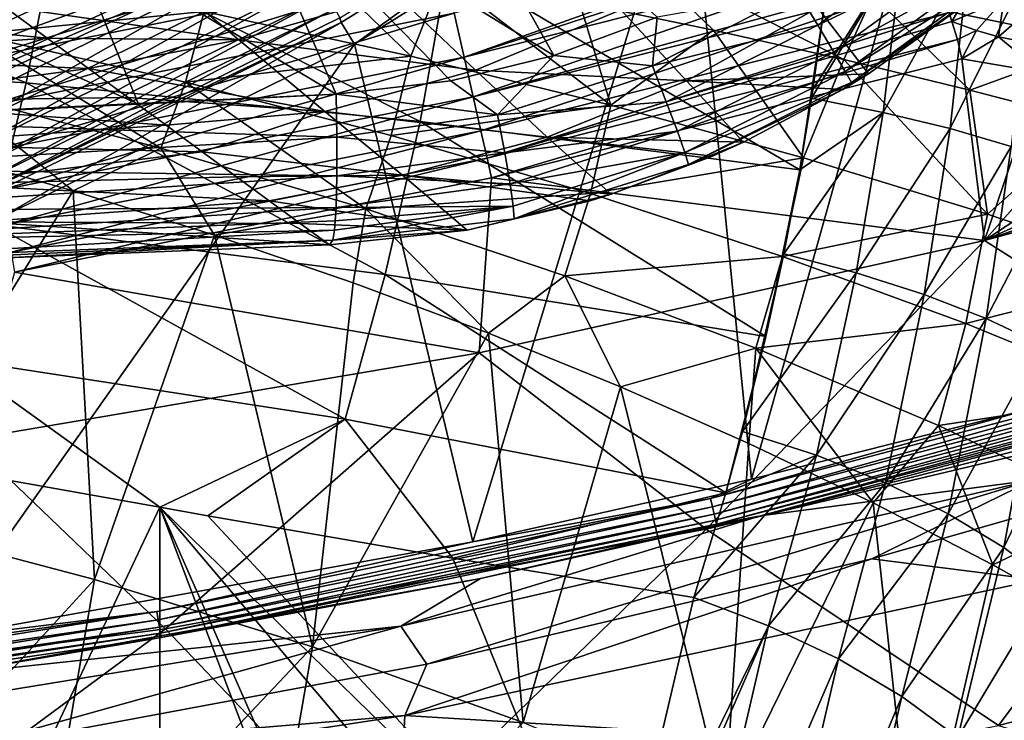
# Model space of a CAD drawing. Header units: metres. Extents: x -25 to 25, y -125 to 22.
# Tile 496 of 552: x 8.25 to 13.49, y -21.68 to -17.95. Entities that reach past the tile are written whole.
import ezdxf

# ---------------------------------------------------------------- set-up
doc = ezdxf.new("R2010")
doc.units = ezdxf.units.M
doc.layers.add('solid_500465_01', color=7, linetype='CONTINUOUS')

msp = doc.modelspace()

# ---------------------------------------------------------------- linework, layer by layer
at = {"layer": 'solid_500465_01'}
for points in [[(13.666541, -20.008802), (13.467754, -15.685903), (14.98347, -14.245853)], [(12.14794, -20.391457), (11.809398, -16.970243), (13.467754, -15.685903)], [(13.666541, -20.008802), (12.14794, -20.391457), (13.467754, -15.685903)], [(11.095904, -18.137106, 92.647247), (10.250045, -16.625164, 93.004944), (9.390671, -17.08963, 92.993004)], [(11.095904, -18.137106, 92.647247), (11.646323, -17.932959, 92.631004), (10.250045, -16.625164, 93.004944)], [(9.955542, -17.936449, 1.664162), (11.730084, -16.861017, 1.543578), (9.963233, -17.961702, 1.543579)], [(9.963233, -17.961702, 1.543579), (11.730084, -16.861017, 1.543578), (10.034176, -18.076002)], [(11.730084, -16.861017, 1.543578), (11.809398, -16.970243), (10.034176, -18.076002)], [(10.664488, -20.726582), (10.034176, -18.076002), (11.809398, -16.970243)], [(12.14794, -20.391457), (10.664488, -20.726582), (11.809398, -16.970243)], [(9.93692, -18.343201, 92.704605), (9.390671, -17.08963, 92.993004), (8.514857, -17.49192, 92.975342)], [(10.546603, -18.271706, 92.670227), (11.095904, -18.137106, 92.647247), (9.390671, -17.08963, 92.993004)], [(9.93692, -18.343201, 92.704605), (10.546603, -18.271706, 92.670227), (9.390671, -17.08963, 92.993004)], [(7.075302, -17.757668, 1.526915), (7.210534, -18.097075, 1.245427), (9.124903, -17.211393, 1.245427)], [(9.124903, -17.211393, 1.245427), (7.210534, -18.097075, 1.245427), (9.256037, -17.458736, 0.878896)], [(13.021094, -17.288553, 3.594597), (10.564744, -17.911716, 3.593416), (10.617961, -18.145771, 3.707437)], [(13.041815, -17.356123, 3.623017), (13.021094, -17.288553, 3.594597), (10.617961, -18.145771, 3.707437)], [(13.089853, -17.521032, 3.710729), (13.041815, -17.356123, 3.623017), (10.617961, -18.145771, 3.707437)], [(6.231152, -17.426619, 38.050171), (8.287222, -18.282921, 37.904758), (6.093502, -18.151966, 38.229694)], [(6.231152, -17.426619, 38.050171), (8.438608, -17.501482, 37.710564), (8.287222, -18.282921, 37.904758)], [(8.029331, -18.155247, 3.52325), (10.448029, -17.403688, 3.5), (7.98572, -17.895952, 3.5)], [(10.507901, -17.661716, 3.523539), (10.448029, -17.403688, 3.5), (8.029331, -18.155247, 3.52325)], [(12.394906, -17.799894, 92.544189), (12.500423, -17.975124, 92.414551), (13.231343, -17.444208, 92.414543)], [(13.231343, -17.444208, 92.414543), (12.500423, -17.975124, 92.414551), (13.341416, -17.570314, 92.239532)], [(7.210534, -18.097075, 1.245427), (7.314156, -18.357147, 0.878896), (9.256037, -17.458736, 0.878896)], [(9.256037, -17.458736, 0.878896), (7.314156, -18.357147, 0.878896), (9.338214, -17.613739, 0.452351)], [(8.883738, -18.396486, 92.764641), (8.514857, -17.49192, 92.975342), (7.631023, -17.833061, 92.952271)], [(8.438608, -17.501482, 37.710564), (10.384234, -18.488764, 37.489296), (8.287222, -18.282921, 37.904758)], [(8.438608, -17.501482, 37.710564), (10.53465, -17.641066, 37.268578), (10.384234, -18.488764, 37.489296)], [(8.883738, -18.396486, 92.764641), (9.93692, -18.343201, 92.704605), (8.514857, -17.49192, 92.975342)], [(-7.893727, -18.421785, 2), (-9.720175, -17.526167, 2), (9.718683, -17.526947, 2)], [(-7.893727, -18.421785, 2), (9.718683, -17.526947, 2), (7.891973, -18.422533, 2)], [(7.951674, -18.529591, 1.984921), (7.891973, -18.422533, 2), (9.718683, -17.526947, 2)], [(9.785483, -17.630064, 1.984921), (7.951674, -18.529591, 1.984921), (9.718683, -17.526947, 2)], [(13.089853, -17.521032, 3.710729), (10.617961, -18.145771, 3.707437), (10.665882, -18.356531, 3.862024)], [(13.132949, -17.680374, 3.824462), (13.089853, -17.521032, 3.710729), (10.665882, -18.356531, 3.862024)], [(12.953852, -17.556881, 36.508915), (12.46797, -18.363058, 36.85635), (12.474938, -18.317513, 36.843365)], [(12.848516, -18.439466, 36.721039), (12.46797, -18.363058, 36.85635), (12.953852, -17.556881, 36.508915)], [(12.953852, -17.556881, 36.508915), (12.474938, -18.317513, 36.843365), (12.542599, -17.825241, 36.718655)], [(12.848516, -18.439466, 36.721039), (12.953852, -17.556881, 36.508915), (13.305266, -17.612268, 36.315796)], [(9.234979, -17.90163, 41.146568), (10.333736, -18.140574, 40.770359), (9.756297, -17.57942, 40.869442)], [(10.333736, -18.140574, 40.770359), (10.502462, -17.712698, 40.589012), (9.756297, -17.57942, 40.869442)], [(11.23287, -17.853809, 40.273373), (11.945698, -18.00242, 39.92321), (11.512686, -17.582598, 40.078739)], [(12.639124, -18.158205, 39.539223), (12.794429, -17.81665, 39.37862), (11.512686, -17.582598, 40.078739)], [(11.945698, -18.00242, 39.92321), (12.639124, -18.158205, 39.539223), (11.512686, -17.582598, 40.078739)], [(12.500423, -17.975124, 92.414551), (12.586287, -18.118813, 92.23954), (13.341416, -17.570314, 92.239532)], [(13.341416, -17.570314, 92.239532), (12.586287, -18.118813, 92.23954), (13.421112, -17.660582, 92.029419)], [(13.205183, -18.525612, 36.535637), (12.848516, -18.439466, 36.721039), (13.305266, -17.612268, 36.315796)], [(13.205183, -18.525612, 36.535637), (13.305266, -17.612268, 36.315796), (13.626641, -17.673664, 36.077457)], [(7.314156, -18.357147, 0.878896), (7.379093, -18.520126, 0.452351), (9.338214, -17.613739, 0.452351)], [(9.338214, -17.613739, 0.452351), (7.379093, -18.520126, 0.452351), (9.365406, -17.666035)], [(7.997059, -18.635353, 1.940286), (7.951674, -18.529591, 1.984921), (9.785483, -17.630064, 1.984921)], [(9.841336, -17.730692, 1.940286), (7.997059, -18.635353, 1.940286), (9.785483, -17.630064, 1.984921)], [(10.507901, -17.661716, 3.523539), (8.029331, -18.155247, 3.52325), (8.072635, -18.406458, 3.592277)], [(10.564744, -17.911716, 3.593416), (10.507901, -17.661716, 3.523539), (8.072635, -18.406458, 3.592277)], [(8.169704, -17.87604, 73.933609), (8.912329, -17.626539, 72.752327), (9.4184, -18.052553, 77.456108)], [(9.4184, -18.052553, 77.456108), (8.912329, -17.626539, 72.752327), (10.255361, -17.810627, 77.432487)], [(10.53465, -17.641066, 37.268578), (12.404694, -18.745909, 36.975346), (10.384234, -18.488764, 37.489296)], [(10.53465, -17.641066, 37.268578), (12.542599, -17.825241, 36.718655), (12.404694, -18.745909, 36.975346)], [(12.586287, -18.118813, 92.23954), (12.64747, -18.222525, 92.029434), (13.421112, -17.660582, 92.029419)], [(13.421112, -17.660582, 92.029419), (12.64747, -18.222525, 92.029434), (13.465764, -17.709711, 91.796532)], [(12.794429, -17.81665, 39.37862), (14.004156, -18.069708, 38.566948), (14.032396, -17.639299, 38.485374)], [(-9.365406, -17.666035), (9.365406, -17.666035), (7.400167, -18.575075)], [(7.379093, -18.520126, 0.452351), (7.400167, -18.575075), (9.365406, -17.666035)], [(8.010458, -18.022453, 41.586926), (9.234979, -17.90163, 41.146568), (8.108262, -17.685461, 41.445904)], [(10.333736, -18.140574, 40.770359), (11.398786, -18.400991, 40.319389), (10.502462, -17.712698, 40.589012)], [(11.398786, -18.400991, 40.319389), (11.23287, -17.853809, 40.273373), (10.502462, -17.712698, 40.589012)], [(13.146518, -17.729963, 3.867107), (13.132949, -17.680374, 3.824462), (10.665882, -18.356531, 3.862024)], [(12.64747, -18.222525, 92.029434), (12.680395, -18.280174, 91.796539), (13.465764, -17.709711, 91.796532)], [(13.465764, -17.709711, 91.796532), (12.680395, -18.280174, 91.796539), (13.35891, -17.810186, 91.554214)], [(13.531088, -18.621168, 36.303986), (13.205183, -18.525612, 36.535637), (13.626641, -17.673664, 36.077457)], [(8.03675, -18.727842, 1.868816), (7.997059, -18.635353, 1.940286), (9.841336, -17.730692, 1.940286)], [(9.890181, -17.818691, 1.868816), (8.03675, -18.727842, 1.868816), (9.841336, -17.730692, 1.940286)], [(13.146518, -17.729963, 3.867107), (10.665882, -18.356531, 3.862024), (10.707004, -18.537388, 4.052326)], [(13.200496, -17.908291, 4.060611), (13.146518, -17.729963, 3.867107), (10.707004, -18.537388, 4.052326)], [(8.068326, -18.801422, 1.774866), (8.03675, -18.727842, 1.868816), (9.890181, -17.818691, 1.868816)], [(9.929038, -17.888699, 1.774866), (8.068326, -18.801422, 1.774866), (9.890181, -17.818691, 1.868816)], [(9.4184, -18.052553, 77.456108), (10.255361, -17.810627, 77.432487), (10.678568, -18.215424, 82.142822)], [(10.678568, -18.215424, 82.142822), (10.255361, -17.810627, 77.432487), (11.452843, -17.894257, 82.124886)], [(12.394906, -17.799894, 92.544189), (11.646323, -17.932959, 92.631004), (11.621011, -18.191786, 92.557281)], [(12.394906, -17.799894, 92.544189), (11.621011, -18.191786, 92.557281), (12.500423, -17.975124, 92.414551)], [(12.771338, -18.233671, 91.554527), (12.501098, -17.882923, 86.831757), (13.35891, -17.810186, 91.554214)], [(12.639124, -18.158205, 39.539223), (13.311325, -18.320837, 39.122108), (12.794429, -17.81665, 39.37862)], [(12.680395, -18.280174, 91.796539), (12.771338, -18.233671, 91.554527), (13.35891, -17.810186, 91.554214)], [(13.311325, -18.320837, 39.122108), (14.004156, -18.069708, 38.566948), (12.794429, -17.81665, 39.37862)], [(13.320962, -17.770884, 3.960326), (13.200496, -17.908291, 4.060611), (13.215494, -17.955456, 4.125758)], [(13.491588, -17.83919, 4.127186), (13.320962, -17.770884, 3.960326), (13.215494, -17.955456, 4.125758)], [(7.903199, -18.442339, 92.806305), (8.883738, -18.396486, 92.764641), (7.631023, -17.833061, 92.952271)], [(11.398786, -18.400991, 40.319389), (11.945698, -18.00242, 39.92321), (11.23287, -17.853809, 40.273373)], [(12.542599, -17.825241, 36.718655), (12.46797, -18.363058, 36.85635), (12.404694, -18.745909, 36.975346)], [(12.542599, -17.825241, 36.718655), (12.474938, -18.317513, 36.843365), (12.46797, -18.363058, 36.85635)], [(13.491588, -17.83919, 4.127186), (13.215494, -17.955456, 4.125758), (13.346791, -18.00395, 4.263137)], [(13.491588, -17.83919, 4.127186), (13.346791, -18.00395, 4.263137), (13.462297, -18.036831, 4.416504)], [(13.491588, -17.83919, 4.127186), (13.462297, -18.036831, 4.416504), (13.640917, -17.883337, 4.320507)], [(6.698013, -17.876217, 72.820015), (8.169704, -17.87604, 73.933609), (8.398801, -18.044016, 75.895142)], [(7.005853, -18.138111, 75.946304), (6.698013, -17.876217, 72.820015), (8.398801, -18.044016, 75.895142)], [(8.010458, -18.022453, 41.586926), (9.134405, -18.278202, 41.306374), (9.234979, -17.90163, 41.146568)], [(8.089862, -18.851608, 1.664162), (8.068326, -18.801422, 1.774866), (9.929038, -17.888699, 1.774866)], [(10.564744, -17.911716, 3.593416), (8.072635, -18.406458, 3.592277), (8.113211, -18.641844, 3.704942)], [(9.955542, -17.936449, 1.664162), (8.089862, -18.851608, 1.664162), (9.929038, -17.888699, 1.774866)], [(10.617961, -18.145771, 3.707437), (10.564744, -17.911716, 3.593416), (8.113211, -18.641844, 3.704942)], [(8.398801, -18.044016, 75.895142), (8.169704, -17.87604, 73.933609), (9.4184, -18.052553, 77.456108)], [(9.134405, -18.278202, 41.306374), (10.333736, -18.140574, 40.770359), (9.234979, -17.90163, 41.146568)], [(10.678568, -18.215424, 82.142822), (11.452843, -17.894257, 82.124886), (11.80159, -18.272028, 86.841927)], [(13.200496, -17.908291, 4.060611), (10.707004, -18.537388, 4.052326), (10.740035, -18.682659, 4.272369)], [(13.215494, -17.955456, 4.125758), (13.200496, -17.908291, 4.060611), (10.740035, -18.682659, 4.272369)], [(11.80159, -18.272028, 86.841927), (11.452843, -17.894257, 82.124886), (12.501098, -17.882923, 86.831757)], [(11.80159, -18.272028, 86.841927), (12.501098, -17.882923, 86.831757), (12.771338, -18.233671, 91.554527)], [(13.640917, -17.883337, 4.320507), (13.462297, -18.036831, 4.416504), (14.106665, -18.165161, 5.301871)], [(9.955542, -17.936449, 1.664162), (9.963233, -17.961702, 1.543579), (8.089862, -18.851608, 1.664162)], [(8.089862, -18.851608, 1.664162), (9.963233, -17.961702, 1.543579), (8.093546, -18.878117, 1.543579)], [(8.093546, -18.878117, 1.543579), (9.963233, -17.961702, 1.543579), (8.152022, -18.999933)], [(9.963233, -17.961702, 1.543579), (10.034176, -18.076002), (8.152022, -18.999933)], [(13.244318, -18.050606, 4.284405), (13.215494, -17.955456, 4.125758), (10.740035, -18.682659, 4.272369)], [(11.621011, -18.191786, 92.557281), (11.646323, -17.932959, 92.631004), (11.095904, -18.137106, 92.647247)], [(11.621011, -18.191786, 92.557281), (11.694647, -18.382629, 92.42765), (12.500423, -17.975124, 92.414551)], [(12.500423, -17.975124, 92.414551), (11.694647, -18.382629, 92.42765), (12.586287, -18.118813, 92.23954)], [(13.346791, -18.00395, 4.263137), (13.215494, -17.955456, 4.125758), (13.244318, -18.050606, 4.284405)], [(7.8814, -18.337696, 41.754547), (9.002628, -18.629307, 41.496571), (8.010458, -18.022453, 41.586926)], [(9.002628, -18.629307, 41.496571), (9.134405, -18.278202, 41.306374), (8.010458, -18.022453, 41.586926)], [(11.398786, -18.400991, 40.319389), (12.424376, -18.681593, 39.795757), (11.945698, -18.00242, 39.92321)], [(12.424376, -18.681593, 39.795757), (12.639124, -18.158205, 39.539223), (11.945698, -18.00242, 39.92321)], [(13.346791, -18.00395, 4.263137), (13.244318, -18.050606, 4.284405), (13.26793, -18.153709, 4.528724)], [(13.346791, -18.00395, 4.263137), (13.26793, -18.153709, 4.528724), (13.462297, -18.036831, 4.416504)], [(7.005853, -18.138111, 75.946304), (8.398801, -18.044016, 75.895142), (8.618743, -18.205307, 77.859306)], [(7.802707, -21.241758), (8.152022, -18.999933), (10.034176, -18.076002)], [(10.664488, -20.726582), (7.802707, -21.241758), (10.034176, -18.076002)], [(8.618743, -18.205307, 77.859306), (8.398801, -18.044016, 75.895142), (9.4184, -18.052553, 77.456108)], [(8.618743, -18.205307, 77.859306), (9.4184, -18.052553, 77.456108), (9.877207, -18.435429, 82.169884)], [(9.877207, -18.435429, 82.169884), (9.4184, -18.052553, 77.456108), (10.678568, -18.215424, 82.142822)], [(13.244318, -18.050606, 4.284405), (10.740035, -18.682659, 4.272369), (10.763881, -18.788044, 4.515814)], [(13.244318, -18.050606, 4.284405), (10.763881, -18.788044, 4.515814), (13.26793, -18.153709, 4.528724)], [(13.462297, -18.036831, 4.416504), (13.26793, -18.153709, 4.528724), (13.691141, -18.227158, 5.083609)], [(13.311325, -18.320837, 39.122108), (13.960475, -18.489985, 38.672558), (14.004156, -18.069708, 38.566948)], [(14.106665, -18.165161, 5.301871), (13.462297, -18.036831, 4.416504), (13.691141, -18.227158, 5.083609)], [(10.795757, -18.45339, 92.584641), (11.095904, -18.137106, 92.647247), (10.546603, -18.271706, 92.670227)], [(11.621011, -18.191786, 92.557281), (11.095904, -18.137106, 92.647247), (10.795757, -18.45339, 92.584641)], [(11.694647, -18.382629, 92.42765), (11.753295, -18.539442, 92.252678), (12.586287, -18.118813, 92.23954)], [(12.586287, -18.118813, 92.23954), (11.753295, -18.539442, 92.252678), (12.64747, -18.222525, 92.029434)], [(6.093502, -18.151966, 38.229694), (8.287222, -18.282921, 37.904758), (8.106488, -19.035564, 38.171654)], [(7.29407, -18.382374, 79.072792), (7.005853, -18.138111, 75.946304), (8.618743, -18.205307, 77.859306)], [(10.617961, -18.145771, 3.707437), (8.113211, -18.641844, 3.704942), (8.149801, -18.854111, 3.857751)], [(10.665882, -18.356531, 3.862024), (10.617961, -18.145771, 3.707437), (8.149801, -18.854111, 3.857751)], [(9.134405, -18.278202, 41.306374), (10.230065, -18.561728, 40.950592), (10.333736, -18.140574, 40.770359)], [(10.230065, -18.561728, 40.950592), (11.398786, -18.400991, 40.319389), (10.333736, -18.140574, 40.770359)], [(13.389033, -19.122417, 7.114629), (13.26793, -18.153709, 4.528724), (10.763881, -18.788044, 4.515814)], [(12.424376, -18.681593, 39.795757), (13.40476, -18.981079, 39.201572), (12.639124, -18.158205, 39.539223)], [(13.40476, -18.981079, 39.201572), (13.311325, -18.320837, 39.122108), (12.639124, -18.158205, 39.539223)], [(13.389033, -19.122417, 7.114629), (13.691141, -18.227158, 5.083609), (13.26793, -18.153709, 4.528724)], [(7.29407, -18.382374, 79.072792), (8.618743, -18.205307, 77.859306), (8.829491, -18.359871, 79.825745)], [(8.829491, -18.359871, 79.825745), (8.618743, -18.205307, 77.859306), (9.877207, -18.435429, 82.169884)], [(9.877207, -18.435429, 82.169884), (10.678568, -18.215424, 82.142822), (11.060419, -18.571959, 86.862137)], [(11.060419, -18.571959, 86.862137), (10.678568, -18.215424, 82.142822), (11.80159, -18.272028, 86.841927)], [(11.621011, -18.191786, 92.557281), (10.795757, -18.45339, 92.584641), (11.694647, -18.382629, 92.42765)], [(11.753295, -18.539442, 92.252678), (11.793529, -18.653023, 92.042618), (12.64747, -18.222525, 92.029434)], [(12.64747, -18.222525, 92.029434), (11.793529, -18.653023, 92.042618), (12.680395, -18.280174, 91.796539)], [(11.80159, -18.272028, 86.841927), (12.771338, -18.233671, 91.554527), (12.635, -18.317499, 91.556038)], [(12.680395, -18.280174, 91.796539), (12.635, -18.317499, 91.556038), (12.771338, -18.233671, 91.554527)], [(13.389033, -19.122417, 7.114629), (14.125051, -18.289841, 5.605937), (13.691141, -18.227158, 5.083609)], [(8.287222, -18.282921, 37.904758), (10.198607, -19.302, 37.789131), (8.106488, -19.035564, 38.171654)], [(8.287222, -18.282921, 37.904758), (10.384234, -18.488764, 37.489296), (10.198607, -19.302, 37.789131)], [(9.002628, -18.629307, 41.496571), (10.095253, -18.953852, 41.165436), (9.134405, -18.278202, 41.306374)], [(10.095253, -18.953852, 41.165436), (10.230065, -18.561728, 40.950592), (9.134405, -18.278202, 41.306374)], [(10.795757, -18.45339, 92.584641), (10.546603, -18.271706, 92.670227), (9.93692, -18.343201, 92.704605)], [(11.060419, -18.571959, 86.862137), (11.80159, -18.272028, 86.841927), (12.105595, -18.598639, 91.566032)], [(11.793529, -18.653023, 92.042618), (11.813, -18.716705, 91.809784), (12.680395, -18.280174, 91.796539)], [(12.105595, -18.598639, 91.566032), (11.80159, -18.272028, 86.841927), (12.635, -18.317499, 91.556038)], [(12.680395, -18.280174, 91.796539), (11.813, -18.716705, 91.809784), (12.635, -18.317499, 91.556038)], [(13.389033, -19.122417, 7.114629), (14.569539, -18.339949, 6.096173), (14.125051, -18.289841, 5.605937)], [(7.077422, -18.477333, 92.830856), (9.93692, -18.343201, 92.704605), (7.903199, -18.442339, 92.806305)], [(9.941315, -18.571903, 92.628853), (9.93692, -18.343201, 92.704605), (7.077422, -18.477333, 92.830856)], [(7.77243, -18.640398, 41.936615), (8.537226, -18.857843, 41.783993), (7.8814, -18.337696, 41.754547)], [(8.537226, -18.857843, 41.783993), (9.002628, -18.629307, 41.496571), (7.8814, -18.337696, 41.754547)], [(7.903199, -18.442339, 92.806305), (9.93692, -18.343201, 92.704605), (8.883738, -18.396486, 92.764641)], [(10.795757, -18.45339, 92.584641), (9.93692, -18.343201, 92.704605), (9.941315, -18.571903, 92.628853)], [(11.813, -18.716705, 91.809784), (12.105595, -18.598639, 91.566032), (12.635, -18.317499, 91.556038)], [(13.40476, -18.981079, 39.201572), (13.960475, -18.489985, 38.672558), (13.311325, -18.320837, 39.122108)], [(13.389033, -19.122417, 7.114629), (15.027109, -18.374926, 6.554821), (14.569539, -18.339949, 6.096173)], [(7.29407, -18.382374, 79.072792), (8.829491, -18.359871, 79.825745), (9.031041, -18.507698, 81.794388)], [(7.562855, -18.609943, 82.207863), (7.29407, -18.382374, 79.072792), (9.031041, -18.507698, 81.794388)], [(10.665882, -18.356531, 3.862024), (8.149801, -18.854111, 3.857751), (8.181273, -19.036678, 4.045968)], [(10.707004, -18.537388, 4.052326), (10.665882, -18.356531, 3.862024), (8.181273, -19.036678, 4.045968)], [(9.031041, -18.507698, 81.794388), (8.829491, -18.359871, 79.825745), (9.877207, -18.435429, 82.169884)], [(10.795757, -18.45339, 92.584641), (10.83427, -18.654385, 92.45517), (11.694647, -18.382629, 92.42765)], [(11.694647, -18.382629, 92.42765), (10.83427, -18.654385, 92.45517), (11.753295, -18.539442, 92.252678)], [(12.848516, -18.439466, 36.721039), (12.404694, -18.745909, 36.975346), (12.46797, -18.363058, 36.85635)], [(13.389033, -19.122417, 7.114629), (15.497478, -18.393131, 6.98234), (15.027109, -18.374926, 6.554821)], [(13.389033, -19.122417, 7.114629), (15.970488, -18.396379, 7.378773), (15.497478, -18.393131, 6.98234)], [(13.389033, -19.122417, 7.114629), (16.041277, -18.395712, 7.43574), (15.970488, -18.396379, 7.378773)], [(14.746615, -19.9837, 9.797953), (16.041277, -18.395712, 7.43574), (13.389033, -19.122417, 7.114629)], [(9.223394, -18.648779, 83.765144), (9.031041, -18.507698, 81.794388), (9.877207, -18.435429, 82.169884)], [(9.223394, -18.648779, 83.765144), (9.877207, -18.435429, 82.169884), (10.290855, -18.773096, 86.892639)], [(10.290855, -18.773096, 86.892639), (9.877207, -18.435429, 82.169884), (11.060419, -18.571959, 86.862137)], [(10.230065, -18.561728, 40.950592), (11.291694, -18.87149, 40.521576), (11.398786, -18.400991, 40.319389)], [(11.291694, -18.87149, 40.521576), (12.424376, -18.681593, 39.795757), (11.398786, -18.400991, 40.319389)], [(12.848516, -18.439466, 36.721039), (12.319691, -19.192902, 37.137276), (12.404694, -18.745909, 36.975346)], [(12.706112, -19.293018, 37.013214), (12.319691, -19.192902, 37.137276), (12.848516, -18.439466, 36.721039)], [(12.706112, -19.293018, 37.013214), (12.848516, -18.439466, 36.721039), (13.205183, -18.525612, 36.535637)], [(7.085716, -18.738279, 92.730728), (9.941315, -18.571903, 92.628853), (7.077422, -18.477333, 92.830856)], [(10.795757, -18.45339, 92.584641), (9.941315, -18.571903, 92.628853), (10.83427, -18.654385, 92.45517)], [(10.384234, -18.488764, 37.489296), (12.224516, -19.632851, 37.321819), (10.198607, -19.302, 37.789131)], [(10.384234, -18.488764, 37.489296), (12.404694, -18.745909, 36.975346), (12.224516, -19.632851, 37.321819)], [(13.40476, -18.981079, 39.201572), (14.334228, -19.298143, 38.53899), (13.960475, -18.489985, 38.672558)], [(7.562855, -18.609943, 82.207863), (9.031041, -18.507698, 81.794388), (9.223394, -18.648779, 83.765144)], [(10.707004, -18.537388, 4.052326), (8.181273, -19.036678, 4.045968), (8.206648, -19.183884, 4.263759)], [(10.740035, -18.682659, 4.272369), (10.707004, -18.537388, 4.052326), (8.206648, -19.183884, 4.263759)], [(10.83427, -18.654385, 92.45517), (10.862822, -18.81953, 92.280357), (11.753295, -18.539442, 92.252678)], [(11.753295, -18.539442, 92.252678), (10.862822, -18.81953, 92.280357), (11.793529, -18.653023, 92.042618)], [(13.067958, -19.408407, 36.8386), (12.706112, -19.293018, 37.013214), (13.205183, -18.525612, 36.535637)], [(13.067958, -19.408407, 36.8386), (13.205183, -18.525612, 36.535637), (13.531088, -18.621168, 36.303986)], [(7.085716, -18.738279, 92.730728), (9.941185, -18.776932, 92.499992), (9.941315, -18.571903, 92.628853)], [(9.941315, -18.571903, 92.628853), (9.941185, -18.776932, 92.499992), (10.83427, -18.654385, 92.45517)], [(10.095253, -18.953852, 41.165436), (11.291694, -18.87149, 40.521576), (10.230065, -18.561728, 40.950592)], [(10.290855, -18.773096, 86.892639), (11.060419, -18.571959, 86.862137), (11.401129, -18.87578, 91.588936)], [(11.060419, -18.571959, 86.862137), (12.105595, -18.598639, 91.566032), (11.939982, -18.67322, 91.570541)], [(11.401129, -18.87578, 91.588936), (11.060419, -18.571959, 86.862137), (11.939982, -18.67322, 91.570541)], [(11.813, -18.716705, 91.809784), (11.939982, -18.67322, 91.570541), (12.105595, -18.598639, 91.566032)], [(7.454153, -20.610397, 43.083324), (8.537226, -18.857843, 41.783993), (7.77243, -18.640398, 41.936615)], [(7.812413, -18.822174, 85.361107), (7.562855, -18.609943, 82.207863), (9.223394, -18.648779, 83.765144)], [(7.812413, -18.822174, 85.361107), (9.223394, -18.648779, 83.765144), (9.406555, -18.7831, 85.737961)], [(8.537226, -18.857843, 41.783993), (9.28931, -19.093298, 41.598324), (9.002628, -18.629307, 41.496571)], [(9.28931, -19.093298, 41.598324), (10.095253, -18.953852, 41.165436), (9.002628, -18.629307, 41.496571)], [(9.406555, -18.7831, 85.737961), (9.223394, -18.648779, 83.765144), (10.290855, -18.773096, 86.892639)], [(10.83427, -18.654385, 92.45517), (9.941185, -18.776932, 92.499992), (10.862822, -18.81953, 92.280357)], [(10.862822, -18.81953, 92.280357), (10.879756, -18.939138, 92.070473), (11.793529, -18.653023, 92.042618)], [(11.793529, -18.653023, 92.042618), (10.879756, -18.939138, 92.070473), (10.884093, -19.006189, 91.837807)], [(11.793529, -18.653023, 92.042618), (10.884093, -19.006189, 91.837807), (11.813, -18.716705, 91.809784)], [(13.398203, -19.536829, 36.616829), (13.067958, -19.408407, 36.8386), (13.531088, -18.621168, 36.303986)], [(13.398203, -19.536829, 36.616829), (13.531088, -18.621168, 36.303986), (13.82011, -18.724344, 36.030437)], [(10.740035, -18.682659, 4.272369), (8.206648, -19.183884, 4.263759), (8.225158, -19.290974, 4.503824)], [(10.740035, -18.682659, 4.272369), (8.225158, -19.290974, 4.503824), (10.763881, -18.788044, 4.515814)], [(11.291694, -18.87149, 40.521576), (12.313546, -19.20595, 40.021328), (12.424376, -18.681593, 39.795757)], [(11.813, -18.716705, 91.809784), (11.401129, -18.87578, 91.588936), (11.939982, -18.67322, 91.570541)], [(12.313546, -19.20595, 40.021328), (13.40476, -18.981079, 39.201572), (12.424376, -18.681593, 39.795757)], [(7.085716, -18.738279, 92.730728), (7.088552, -18.961153, 92.562569), (9.941185, -18.776932, 92.499992)], [(11.813, -18.716705, 91.809784), (10.884093, -19.006189, 91.837807), (11.401129, -18.87578, 91.588936)], [(12.404694, -18.745909, 36.975346), (12.319691, -19.192902, 37.137276), (12.224516, -19.632851, 37.321819)], [(13.690434, -19.675789, 36.3522), (13.398203, -19.536829, 36.616829), (13.82011, -18.724344, 36.030437)], [(7.088552, -18.961153, 92.562569), (9.936502, -18.945065, 92.325783), (9.941185, -18.776932, 92.499992)], [(7.812413, -18.822174, 85.361107), (9.406555, -18.7831, 85.737961), (9.580529, -18.910658, 87.712761)], [(10.697809, -19.718964, 6.855945), (10.763881, -18.788044, 4.515814), (8.225158, -19.290974, 4.503824)], [(9.580529, -18.910658, 87.712761), (9.406555, -18.7831, 85.737961), (10.290855, -18.773096, 86.892639)], [(9.580529, -18.910658, 87.712761), (10.290855, -18.773096, 86.892639), (10.633772, -19.066008, 91.62487)], [(9.941185, -18.776932, 92.499992), (9.936502, -18.945065, 92.325783), (10.862822, -18.81953, 92.280357)], [(10.290855, -18.773096, 86.892639), (11.401129, -18.87578, 91.588936), (11.288354, -18.910789, 91.593575)], [(10.633772, -19.066008, 91.62487), (10.290855, -18.773096, 86.892639), (11.288354, -18.910789, 91.593575)], [(10.697809, -19.718964, 6.855945), (13.389033, -19.122417, 7.114629), (10.763881, -18.788044, 4.515814)], [(7.454153, -20.610397, 43.083324), (8.649806, -20.925829, 42.813183), (8.537226, -18.857843, 41.783993)], [(8.042898, -19.021456, 88.541656), (7.812413, -18.822174, 85.361107), (9.580529, -18.910658, 87.712761)], [(8.649806, -20.925829, 42.813183), (9.28931, -19.093298, 41.598324), (8.537226, -18.857843, 41.783993)], [(10.862822, -18.81953, 92.280357), (9.936502, -18.945065, 92.325783), (10.879756, -18.939138, 92.070473)], [(8.042898, -19.021456, 88.541656), (9.580529, -18.910658, 87.712761), (9.745319, -19.031439, 89.689476)], [(9.745319, -19.031439, 89.689476), (9.580529, -18.910658, 87.712761), (10.633772, -19.066008, 91.62487)], [(10.095253, -18.953852, 41.165436), (11.153532, -19.309561, 40.763008), (11.291694, -18.87149, 40.521576)], [(10.884093, -19.006189, 91.837807), (10.633772, -19.066008, 91.62487), (11.288354, -18.910789, 91.593575)], [(10.884093, -19.006189, 91.837807), (11.288354, -18.910789, 91.593575), (11.401129, -18.87578, 91.588936)], [(11.153532, -19.309561, 40.763008), (12.313546, -19.20595, 40.021328), (11.291694, -18.87149, 40.521576)], [(7.088552, -18.961153, 92.562569), (7.088178, -19.12891, 92.339386), (9.936502, -18.945065, 92.325783)], [(7.088178, -19.12891, 92.339386), (9.932173, -19.016846, 92.216515), (9.936502, -18.945065, 92.325783)], [(9.28931, -19.093298, 41.598324), (10.026863, -19.346132, 41.380142), (10.095253, -18.953852, 41.165436)], [(10.879756, -18.939138, 92.070473), (9.918762, -19.120617, 91.951401), (10.884093, -19.006189, 91.837807)], [(10.879756, -18.939138, 92.070473), (9.927541, -19.066442, 92.116425), (9.918762, -19.120617, 91.951401)], [(9.932173, -19.016846, 92.216515), (9.927541, -19.066442, 92.116425), (10.879756, -18.939138, 92.070473)], [(9.936502, -18.945065, 92.325783), (9.932173, -19.016846, 92.216515), (10.879756, -18.939138, 92.070473)], [(10.026863, -19.346132, 41.380142), (10.748064, -19.615721, 41.129997), (10.095253, -18.953852, 41.165436)], [(10.748064, -19.615721, 41.129997), (11.153532, -19.309561, 40.763008), (10.095253, -18.953852, 41.165436)], [(7.088178, -19.12891, 92.339386), (9.927541, -19.066442, 92.116425), (9.932173, -19.016846, 92.216515)], [(8.042898, -19.021456, 88.541656), (9.745319, -19.031439, 89.689476), (9.900932, -19.145433, 91.66803)], [(8.183177, -19.213402, 91.760101), (8.042898, -19.021456, 88.541656), (9.900932, -19.145433, 91.66803)], [(10.884093, -19.006189, 91.837807), (9.918762, -19.120617, 91.951401), (10.633772, -19.066008, 91.62487)], [(12.313546, -19.20595, 40.021328), (13.289875, -19.563564, 39.451832), (13.40476, -18.981079, 39.201572)], [(13.289875, -19.563564, 39.451832), (14.334228, -19.298143, 38.53899), (13.40476, -18.981079, 39.201572)], [(7.088178, -19.12891, 92.339386), (7.084621, -19.228472, 92.07856), (9.927541, -19.066442, 92.116425)], [(7.084621, -19.228472, 92.07856), (9.918762, -19.120617, 91.951401), (9.927541, -19.066442, 92.116425)], [(7.902164, -19.752378, 38.506744), (8.106488, -19.035564, 38.171654), (9.983977, -20.073233, 38.161983)], [(9.983977, -20.073233, 38.161983), (8.106488, -19.035564, 38.171654), (10.198607, -19.302, 37.789131)], [(9.900932, -19.145433, 91.66803), (9.745319, -19.031439, 89.689476), (10.633772, -19.066008, 91.62487)], [(9.918762, -19.120617, 91.951401), (9.900932, -19.145433, 91.66803), (10.633772, -19.066008, 91.62487)], [(9.918762, -19.120617, 91.951401), (6.981395, -19.255217, 91.803223), (8.183177, -19.213402, 91.760101)], [(7.084621, -19.228472, 92.07856), (6.981395, -19.255217, 91.803223), (9.918762, -19.120617, 91.951401)], [(9.918762, -19.120617, 91.951401), (8.183177, -19.213402, 91.760101), (9.900932, -19.145433, 91.66803)], [(8.649806, -20.925829, 42.813183), (9.811728, -21.285919, 42.463455), (9.28931, -19.093298, 41.598324)], [(9.811728, -21.285919, 42.463455), (10.026863, -19.346132, 41.380142), (9.28931, -19.093298, 41.598324)], [(11.906669, -20.659008, 9.439972), (13.389033, -19.122417, 7.114629), (10.697809, -19.718964, 6.855945)], [(11.906669, -20.659008, 9.439972), (14.746615, -19.9837, 9.797953), (13.389033, -19.122417, 7.114629)], [(11.153532, -19.309561, 40.763008), (12.171721, -19.694666, 40.291153), (12.313546, -19.20595, 40.021328)], [(12.100709, -20.138517, 37.566734), (12.224516, -19.632851, 37.321819), (12.319691, -19.192902, 37.137276)], [(12.706112, -19.293018, 37.013214), (12.100709, -20.138517, 37.566734), (12.319691, -19.192902, 37.137276)], [(12.171721, -19.694666, 40.291153), (13.289875, -19.563564, 39.451832), (12.313546, -19.20595, 40.021328)], [(7.975424, -20.181435, 6.655401), (10.697809, -19.718964, 6.855945), (8.225158, -19.290974, 4.503824)], [(9.983977, -20.073233, 38.161983), (10.198607, -19.302, 37.789131), (12.011624, -20.465204, 37.745178)], [(12.011624, -20.465204, 37.745178), (10.198607, -19.302, 37.789131), (12.224516, -19.632851, 37.321819)], [(10.748064, -19.615721, 41.129997), (11.451094, -19.901436, 40.848438), (11.153532, -19.309561, 40.763008)], [(11.451094, -19.901436, 40.848438), (12.171721, -19.694666, 40.291153), (11.153532, -19.309561, 40.763008)], [(12.49327, -20.265036, 37.459774), (12.100709, -20.138517, 37.566734), (12.706112, -19.293018, 37.013214)], [(12.49327, -20.265036, 37.459774), (12.706112, -19.293018, 37.013214), (13.067958, -19.408407, 36.8386)], [(13.289875, -19.563564, 39.451832), (14.21498, -19.942776, 38.815144), (14.334228, -19.298143, 38.53899)], [(9.811728, -21.285919, 42.463455), (10.748064, -19.615721, 41.129997), (10.026863, -19.346132, 41.380142)], [(12.860634, -20.412167, 37.301796), (12.49327, -20.265036, 37.459774), (13.067958, -19.408407, 36.8386)], [(12.860634, -20.412167, 37.301796), (13.067958, -19.408407, 36.8386), (13.398203, -19.536829, 36.616829)], [(13.195376, -20.576962, 37.096001), (12.860634, -20.412167, 37.301796), (13.398203, -19.536829, 36.616829)], [(13.195376, -20.576962, 37.096001), (13.398203, -19.536829, 36.616829), (13.690434, -19.675789, 36.3522)], [(12.171721, -19.694666, 40.291153), (13.144081, -20.107399, 39.751732), (13.289875, -19.563564, 39.451832)], [(13.144081, -20.107399, 39.751732), (14.21498, -19.942776, 38.815144), (13.289875, -19.563564, 39.451832)], [(9.811728, -21.285919, 42.463455), (10.932852, -21.688463, 42.036293), (10.748064, -19.615721, 41.129997)], [(10.932852, -21.688463, 42.036293), (11.451094, -19.901436, 40.848438), (10.748064, -19.615721, 41.129997)], [(12.100709, -20.138517, 37.566734), (12.011624, -20.465204, 37.745178), (12.224516, -19.632851, 37.321819)], [(11.451094, -19.901436, 40.848438), (12.13413, -20.202646, 40.536003), (12.171721, -19.694666, 40.291153)], [(12.13413, -20.202646, 40.536003), (12.795353, -20.518726, 40.193237), (12.171721, -19.694666, 40.291153)], [(12.795353, -20.518726, 40.193237), (13.144081, -20.107399, 39.751732), (12.171721, -19.694666, 40.291153)], [(13.490743, -20.756096, 36.846539), (13.195376, -20.576962, 37.096001), (13.690434, -19.675789, 36.3522)], [(13.490743, -20.756096, 36.846539), (13.690434, -19.675789, 36.3522), (13.938979, -19.822588, 36.049858)], [(7.902164, -19.752378, 38.506744), (8.998301, -20.541546, 38.656906), (7.819801, -20.332617, 38.82082)], [(7.902164, -19.752378, 38.506744), (9.983977, -20.073233, 38.161983), (8.998301, -20.541546, 38.656906)], [(9.027588, -21.189413, 9.158803), (10.697809, -19.718964, 6.855945), (7.975424, -20.181435, 6.655401)], [(9.027588, -21.189413, 9.158803), (11.906669, -20.659008, 9.439972), (10.697809, -19.718964, 6.855945)], [(11.929683, -20.495876, 0.005799), (14.838856, -19.727819, 0.005799), (11.939983, -20.53997, 0.022988)], [(11.929683, -20.495876, 0.005799), (13.666541, -20.008802), (14.838856, -19.727819, 0.005799)], [(14.838856, -19.727819, 0.005799), (14.851639, -19.771259, 0.022988), (11.939983, -20.53997, 0.022988)], [(11.939983, -20.53997, 0.022988), (14.851639, -19.771259, 0.022988), (11.949042, -20.578747, 0.050556)], [(14.851639, -19.771259, 0.022988), (14.862881, -19.80946, 0.050556), (11.949042, -20.578747, 0.050556)], [(11.949042, -20.578747, 0.050556), (14.862881, -19.80946, 0.050556), (11.956328, -20.609934, 0.086889)], [(14.862881, -19.80946, 0.050556), (14.871922, -19.840183, 0.086889), (11.956328, -20.609934, 0.086889)], [(11.956328, -20.609934, 0.086889), (14.871922, -19.840183, 0.086889), (11.961414, -20.631701, 0.129855)], [(14.871922, -19.840183, 0.086889), (14.878234, -19.861628, 0.129855), (11.961414, -20.631701, 0.129855)], [(11.961414, -20.631701, 0.129855), (14.878234, -19.861628, 0.129855), (12.195461, -20.587692, 0.173697)], [(14.878234, -19.861628, 0.129855), (13.716996, -20.200733, 0.17314), (12.195461, -20.587692, 0.173697)], [(13.740776, -20.945955, 36.558449), (13.490743, -20.756096, 36.846539), (13.938979, -19.822588, 36.049858)], [(10.932852, -21.688463, 42.036293), (12.006106, -22.13126, 41.533836), (11.451094, -19.901436, 40.848438)], [(12.006106, -22.13126, 41.533836), (12.13413, -20.202646, 40.536003), (11.451094, -19.901436, 40.848438)], [(13.144081, -20.107399, 39.751732), (14.064912, -20.545967, 39.146671), (14.21498, -19.942776, 38.815144)], [(13.462433, -21.704288, 12.02752), (14.746615, -19.9837, 9.797953), (11.906669, -20.659008, 9.439972)], [(11.929683, -20.495876, 0.005799), (12.14794, -20.391457), (13.666541, -20.008802)], [(13.462433, -21.704288, 12.02752), (16.716515, -20.858335, 12.564646), (14.746615, -19.9837, 9.797953)], [(9.983977, -20.073233, 38.161983), (9.254436, -20.586985, 38.616272), (8.998301, -20.541546, 38.656906)], [(9.983977, -20.073233, 38.161983), (10.557963, -20.812193, 38.377903), (9.254436, -20.586985, 38.616272)], [(9.983977, -20.073233, 38.161983), (12.011624, -20.465204, 37.745178), (10.557963, -20.812193, 38.377903)], [(12.795353, -20.518726, 40.193237), (13.432942, -20.849049, 39.82069), (13.144081, -20.107399, 39.751732)], [(13.432942, -20.849049, 39.82069), (14.064912, -20.545967, 39.146671), (13.144081, -20.107399, 39.751732)], [(6.118837, -21.573174, 8.955371), (9.027588, -21.189413, 9.158803), (7.975424, -20.181435, 6.655401)], [(12.49327, -20.265036, 37.459774), (12.011624, -20.465204, 37.745178), (12.100709, -20.138517, 37.566734)], [(13.671029, -20.927471, 3.051451), (12.788116, -20.815815, 1.937664), (15.005206, -20.180759, 1.847436)], [(13.644533, -20.397985, 1.174296), (15.005206, -20.180759, 1.847436), (12.788116, -20.815815, 1.937664)], [(12.006106, -22.13126, 41.533836), (12.795353, -20.518726, 40.193237), (12.13413, -20.202646, 40.536003)], [(12.195461, -20.587692, 0.173697), (13.716996, -20.200733, 0.17314), (13.644533, -20.397985, 1.174296)], [(12.49327, -20.265036, 37.459774), (11.841314, -21.022154, 38.08987), (12.011624, -20.465204, 37.745178)], [(12.238963, -21.172766, 38.003719), (11.841314, -21.022154, 38.08987), (12.49327, -20.265036, 37.459774)], [(12.238963, -21.172766, 38.003719), (12.49327, -20.265036, 37.459774), (12.860634, -20.412167, 37.301796)], [(6.101706, -26.689854, 42.637936), (7.819801, -20.332617, 38.82082), (8.998301, -20.541546, 38.656906)], [(13.644533, -20.397985, 1.174296), (10.419156, -21.377663, 2.014877), (10.280398, -21.174219, 1.114756)], [(12.195461, -20.587692, 0.173697), (13.644533, -20.397985, 1.174296), (10.280398, -21.174219, 1.114756)], [(13.644533, -20.397985, 1.174296), (12.788116, -20.815815, 1.937664), (10.419156, -21.377663, 2.014877)], [(11.929683, -20.495876, 0.005799), (10.664488, -20.726582), (12.14794, -20.391457)], [(12.610682, -21.349789, 37.866905), (12.238963, -21.172766, 38.003719), (12.860634, -20.412167, 37.301796)], [(12.610682, -21.349789, 37.866905), (12.860634, -20.412167, 37.301796), (13.195376, -20.576962, 37.096001)], [(8.981765, -21.097122, 0.005799), (11.929683, -20.495876, 0.005799), (8.989534, -21.141731, 0.022988)], [(8.981765, -21.097122, 0.005799), (10.664488, -20.726582), (11.929683, -20.495876, 0.005799)], [(11.929683, -20.495876, 0.005799), (11.939983, -20.53997, 0.022988), (8.989534, -21.141731, 0.022988)], [(12.011624, -20.465204, 37.745178), (11.841314, -21.022154, 38.08987), (10.557963, -20.812193, 38.377903)], [(6.101706, -26.689854, 42.637936), (8.998301, -20.541546, 38.656906), (9.00247, -27.156708, 42.269611)], [(8.989534, -21.141731, 0.022988), (11.939983, -20.53997, 0.022988), (8.996367, -21.180962, 0.050556)], [(11.939983, -20.53997, 0.022988), (11.949042, -20.578747, 0.050556), (8.996367, -21.180962, 0.050556)], [(8.998301, -20.541546, 38.656906), (10.991359, -25.069986, 40.591404), (10.908152, -25.61249, 40.910545)], [(9.00247, -27.156708, 42.269611), (8.998301, -20.541546, 38.656906), (10.908152, -25.61249, 40.910545)], [(8.998301, -20.541546, 38.656906), (11.318256, -23.281921, 39.512897), (10.991359, -25.069986, 40.591404)], [(8.998301, -20.541546, 38.656906), (11.400444, -22.891132, 39.271568), (11.318256, -23.281921, 39.512897)], [(8.998301, -20.541546, 38.656906), (9.254436, -20.586985, 38.616272), (11.400444, -22.891132, 39.271568)], [(12.006106, -22.13126, 41.533836), (13.024423, -22.61211, 40.958237), (12.795353, -20.518726, 40.193237)], [(13.024423, -22.61211, 40.958237), (13.432942, -20.849049, 39.82069), (12.795353, -20.518726, 40.193237)], [(13.432942, -20.849049, 39.82069), (14.04519, -21.192924, 39.419033), (14.064912, -20.545967, 39.146671)], [(8.996367, -21.180962, 0.050556), (11.949042, -20.578747, 0.050556), (9.001863, -21.212513, 0.086889)], [(11.949042, -20.578747, 0.050556), (11.956328, -20.609934, 0.086889), (9.001863, -21.212513, 0.086889)], [(9.254436, -20.586985, 38.616272), (10.557963, -20.812193, 38.377903), (11.400444, -22.891132, 39.271568)], [(10.705188, -20.920572, 0.17334), (12.195461, -20.587692, 0.173697), (10.280398, -21.174219, 1.114756)], [(11.961414, -20.631701, 0.129855), (12.195461, -20.587692, 0.173697), (10.705188, -20.920572, 0.17334)], [(12.948741, -21.549343, 37.682175), (12.610682, -21.349789, 37.866905), (13.195376, -20.576962, 37.096001)], [(12.948741, -21.549343, 37.682175), (13.195376, -20.576962, 37.096001), (13.490743, -20.756096, 36.846539)], [(7.126041, -22.588514, 44.231258), (8.649806, -20.925829, 42.813183), (7.454153, -20.610397, 43.083324)], [(9.001863, -21.212513, 0.086889), (11.956328, -20.609934, 0.086889), (9.0057, -21.234535, 0.129855)], [(11.956328, -20.609934, 0.086889), (11.961414, -20.631701, 0.129855), (9.0057, -21.234535, 0.129855)], [(9.0057, -21.234535, 0.129855), (11.961414, -20.631701, 0.129855), (10.705188, -20.920572, 0.17334)], [(10.149046, -22.366148, 11.607282), (11.906669, -20.659008, 9.439972), (9.027588, -21.189413, 9.158803)], [(10.149046, -22.366148, 11.607282), (13.462433, -21.704288, 12.02752), (11.906669, -20.659008, 9.439972)], [(8.981765, -21.097122, 0.005799), (7.802707, -21.241758), (10.664488, -20.726582)], [(13.246067, -21.767254, 37.453392), (12.948741, -21.549343, 37.682175), (13.490743, -20.756096, 36.846539)], [(13.246067, -21.767254, 37.453392), (13.490743, -20.756096, 36.846539), (13.740776, -20.945955, 36.558449)], [(10.301794, -21.651251, 2.814821), (10.419156, -21.377663, 2.014877), (12.788116, -20.815815, 1.937664)], [(13.671029, -20.927471, 3.051451), (10.301794, -21.651251, 2.814821), (12.788116, -20.815815, 1.937664)], [(10.557963, -20.812193, 38.377903), (11.841314, -21.022154, 38.08987), (11.400444, -22.891132, 39.271568)], [(13.024423, -22.61211, 40.958237), (14.04519, -21.192924, 39.419033), (13.432942, -20.849049, 39.82069)], [(16.318537, -22.590782, 14.832946), (16.716515, -20.858335, 12.564646), (13.462433, -21.704288, 12.02752)], [(7.126041, -22.588514, 44.231258), (8.320206, -22.865257, 43.950783), (8.649806, -20.925829, 42.813183)], [(7.831796, -21.436502, 0.172105), (10.705188, -20.920572, 0.17334), (10.280398, -21.174219, 1.114756)], [(9.0057, -21.234535, 0.129855), (10.705188, -20.920572, 0.17334), (7.831796, -21.436502, 0.172105)], [(8.320206, -22.865257, 43.950783), (9.811728, -21.285919, 42.463455), (8.649806, -20.925829, 42.813183)], [(13.609803, -21.853172, 5.492774), (10.301794, -21.651251, 2.814821), (13.671029, -20.927471, 3.051451)], [(13.496444, -21.998966, 37.185341), (13.246067, -21.767254, 37.453392), (13.740776, -20.945955, 36.558449)], [(12.238963, -21.172766, 38.003719), (11.400444, -22.891132, 39.271568), (11.841314, -21.022154, 38.08987)], [(6.004296, -21.528791, 0.005799), (8.981765, -21.097122, 0.005799), (6.009497, -21.573772, 0.022988)], [(6.004296, -21.528791, 0.005799), (7.802707, -21.241758), (8.981765, -21.097122, 0.005799)], [(8.981765, -21.097122, 0.005799), (8.989534, -21.141731, 0.022988), (6.009497, -21.573772, 0.022988)], [(6.009497, -21.573772, 0.022988), (8.989534, -21.141731, 0.022988), (6.014071, -21.613329, 0.050556)], [(8.989534, -21.141731, 0.022988), (8.996367, -21.180962, 0.050556), (6.014071, -21.613329, 0.050556)], [(10.280398, -21.174219, 1.114756), (7.845109, -21.856394, 2.084058), (6.87604, -21.730753, 1.066921)], [(7.831796, -21.436502, 0.172105), (10.280398, -21.174219, 1.114756), (6.87604, -21.730753, 1.066921)], [(10.280398, -21.174219, 1.114756), (10.419156, -21.377663, 2.014877), (7.845109, -21.856394, 2.084058)], [(12.238963, -21.172766, 38.003719), (11.318256, -23.281921, 39.512897), (11.400444, -22.891132, 39.271568)], [(11.7135, -23.435129, 39.434914), (11.318256, -23.281921, 39.512897), (12.238963, -21.172766, 38.003719)], [(11.7135, -23.435129, 39.434914), (12.238963, -21.172766, 38.003719), (12.610682, -21.349789, 37.866905)], [(6.014071, -21.613329, 0.050556), (8.996367, -21.180962, 0.050556), (6.017751, -21.645144, 0.086889)], [(8.996367, -21.180962, 0.050556), (9.001863, -21.212513, 0.086889), (6.017751, -21.645144, 0.086889)], [(6.017751, -21.645144, 0.086889), (9.001863, -21.212513, 0.086889), (6.020319, -21.667349, 0.129855)], [(9.001863, -21.212513, 0.086889), (9.0057, -21.234535, 0.129855), (6.020319, -21.667349, 0.129855)], [(6.790949, -22.840998, 11.305782), (9.027588, -21.189413, 9.158803), (6.118837, -21.573174, 8.955371)], [(6.790949, -22.840998, 11.305782), (10.149046, -22.366148, 11.607282), (9.027588, -21.189413, 9.158803)], [(13.024423, -22.61211, 40.958237), (13.981163, -23.128555, 40.312134), (14.04519, -21.192924, 39.419033)], [(6.020319, -21.667349, 0.129855), (9.0057, -21.234535, 0.129855), (7.831796, -21.436502, 0.172105)], [(8.320206, -22.865257, 43.950783), (9.481433, -23.187634, 43.591778), (9.811728, -21.285919, 42.463455)], [(9.481433, -23.187634, 43.591778), (10.932852, -21.688463, 42.036293), (9.811728, -21.285919, 42.463455)], [(10.301794, -21.651251, 2.814821), (7.845109, -21.856394, 2.084058), (10.419156, -21.377663, 2.014877)], [(12.088618, -23.59346, 39.293549), (11.7135, -23.435129, 39.434914), (12.610682, -21.349789, 37.866905)], [(12.088618, -23.59346, 39.293549), (12.610682, -21.349789, 37.866905), (12.948741, -21.549343, 37.682175)], [(12.431135, -23.774521, 39.104698), (12.088618, -23.59346, 39.293549), (12.948741, -21.549343, 37.682175)], [(12.431135, -23.774521, 39.104698), (12.948741, -21.549343, 37.682175), (13.246067, -21.767254, 37.453392)], [(10.301794, -21.651251, 2.814821), (6.891025, -22.170332, 2.645115), (7.845109, -21.856394, 2.084058)], [(10.255215, -22.549143, 5.201192), (6.891025, -22.170332, 2.645115), (10.301794, -21.651251, 2.814821)], [(13.609803, -21.853172, 5.492774), (10.255215, -22.549143, 5.201192), (10.301794, -21.651251, 2.814821)]]:
    msp.add_3dface(points, dxfattribs=at)

doc.saveas('drawing.dxf')
